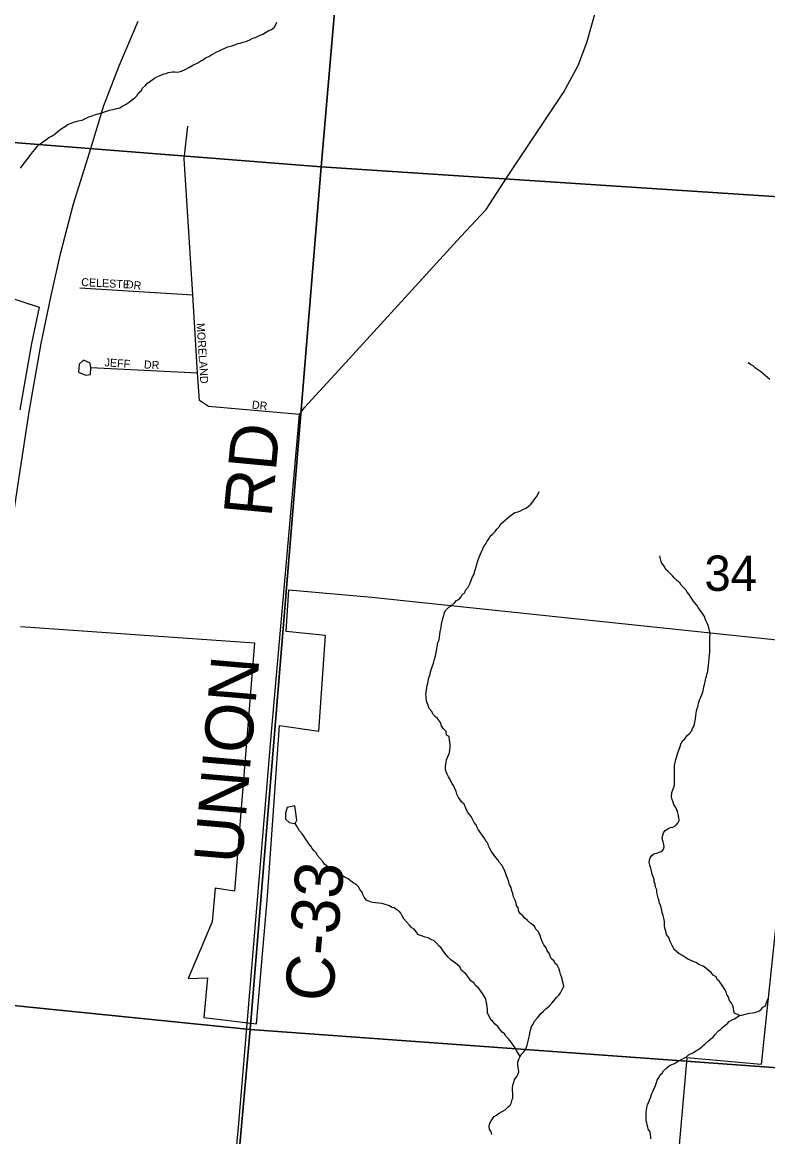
# Model space of a CAD drawing. Extents: x 0 to 1064, y 0 to 440.
# Drawn here: x 146.42 to 160.53, y 312.91 to 334.01 of the extents above; entities that cross this region are included whole.
import ezdxf

# ---------------------------------------------------------------- set-up
doc = ezdxf.new("R2010")
doc.units = 0
for name, color, linetype in [('GM_X_City_Street', 7, 'Continuous'), ('GM_X_Corporation', 7, 'Continuous'), ('GM_X_County_Road', 7, 'Continuous'), ('GM_X_County_Road_Text', 7, 'Continuous'), ('GM_X_Interstate_Route', 7, 'Continuous'), ('GM_X_Minor_Lake', 7, 'Continuous'), ('GM_X_Minor_River', 7, 'Continuous'), ('GM_X_Section', 7, 'Continuous'), ('GM_X_Section_Text', 7, 'Continuous'), ('GM_X_Township_Subdivision', 7, 'Continuous'), ('GM_X_Township_Subdivision_Text', 7, 'Continuous')]:
    doc.layers.add(name, color=color, linetype=linetype)

msp = doc.modelspace()

# ---------------------------------------------------------------- linework, layer by layer
at = {"layer": 'GM_X_City_Street'}
msp.add_lwpolyline([(149.848, 305.896), (150.046, 308.049), (150.51, 313.088), (150.681, 315.123)], dxfattribs=at)
at = {"layer": 'GM_X_Corporation'}
for points in [[(145.749, 328.94), (146.737, 328.619), (146.594, 327.931), (146.374, 326.674)], [(146.385, 322.571), (150.815, 322.263), (150.436, 317.558), (150.067, 317.614), (150.01, 316.974), (149.556, 315.903), (149.922, 315.916), (149.857, 315.167), (150.849, 315.045), (151.061, 317.463), (151.287, 320.694), (152.031, 320.589), (152.158, 322.399), (151.411, 322.478), (151.465, 323.261), (153.035, 323.123), (161.245, 322.26), (160.405, 314.276), (158.998, 314.399), (158.3, 306.425)]]:
    msp.add_lwpolyline(points, dxfattribs=at)
at = {"layer": 'GM_X_County_Road'}
msp.add_lwpolyline([(150.681, 315.123), (151.142, 320.636), (151.663, 326.582), (151.758, 326.719), (152.541, 327.568), (154.72, 329.953), (155.202, 330.469), (155.602, 331.09), (156.66, 332.684), (156.941, 333.194), (157.104, 333.627), (157.771, 336.003), (158.342, 338.017), (158.349, 338.041), (158.504, 339.014)], dxfattribs=at)
at = {"layer": 'GM_X_Interstate_Route'}
msp.add_lwpolyline([(145.428, 318.376), (145.511, 319.14), (145.664, 320.375), (145.837, 321.651), (146.023, 323.031), (146.203, 324.344), (146.359, 325.397), (146.555, 326.674), (146.776, 327.931), (146.958, 328.808), (147.14, 329.629), (147.39, 330.577), (147.689, 331.542), (147.963, 332.434), (148.252, 333.187), (148.61, 334.035)], dxfattribs=at)
at = {"layer": 'GM_X_Minor_Lake'}
for points in [[(151.592, 319.086), (151.58, 319.175), (151.433, 319.142), (151.401, 319.033), (151.398, 318.924), (151.47, 318.856), (151.585, 318.841)], [(151.585, 318.841), (151.616, 318.901), (151.592, 319.086)]]:
    msp.add_lwpolyline(points, dxfattribs=at)
at = {"layer": 'GM_X_Minor_River'}
for points in [[(148.924, 332.952), (148.967, 332.976), (149.029, 333.005), (149.096, 333.034), (149.139, 333.045), (149.182, 333.062), (149.261, 333.073), (149.309, 333.072), (149.358, 333.07), (149.431, 333.087), (149.499, 333.116), (149.585, 333.163), (149.646, 333.198), (149.701, 333.227), (149.744, 333.244), (149.799, 333.28), (149.842, 333.303), (149.886, 333.339), (149.947, 333.362), (149.99, 333.391), (150.045, 333.42), (150.088, 333.444), (150.144, 333.473), (150.186, 333.49), (150.242, 333.513), (150.309, 333.548), (150.382, 333.565), (150.443, 333.588), (150.499, 333.611), (150.541, 333.616), (150.602, 333.633), (150.651, 333.65), (150.725, 333.679), (150.768, 333.702), (150.81, 333.72), (150.859, 333.737), (150.921, 333.766), (150.97, 333.789), (151.025, 333.818), (151.086, 333.854), (151.136, 333.877), (151.185, 333.912), (151.216, 333.972), (151.236, 334.014)], [(146.387, 331.251), (146.437, 331.316), (146.481, 331.376), (146.531, 331.436), (146.581, 331.508), (146.618, 331.556), (146.656, 331.603), (146.699, 331.657), (146.755, 331.711), (146.81, 331.746), (146.86, 331.781), (146.922, 331.829), (146.983, 331.864), (147.038, 331.899), (147.094, 331.946), (147.156, 331.994), (147.236, 332.047), (147.285, 332.082), (147.328, 332.093), (147.389, 332.122), (147.438, 332.133), (147.481, 332.145), (147.554, 332.161), (147.627, 332.196), (147.677, 332.219), (147.725, 332.237), (147.787, 332.26), (147.854, 332.276), (147.927, 332.299), (147.994, 332.322), (148.068, 332.345), (148.141, 332.361), (148.202, 332.378), (148.263, 332.395), (148.324, 332.43), (148.386, 332.459), (148.441, 332.501), (148.491, 332.542), (148.54, 332.578), (148.59, 332.625), (148.615, 332.667), (148.677, 332.721), (148.696, 332.763), (148.752, 332.816), (148.789, 332.858), (148.832, 332.893), (148.875, 332.923), (148.924, 332.952)], [(160.568, 327.247), (160.526, 327.284), (160.479, 327.322), (160.437, 327.359), (160.395, 327.397), (160.353, 327.422), (160.299, 327.459), (160.252, 327.503), (160.204, 327.534), (160.156, 327.56)], [(154.939, 323.509), (154.971, 323.563), (154.984, 323.624), (155.01, 323.696), (155.024, 323.751), (155.043, 323.811), (155.069, 323.883), (155.088, 323.926), (155.108, 323.986), (155.133, 324.04), (155.158, 324.082), (155.196, 324.136), (155.215, 324.184), (155.253, 324.238), (155.278, 324.28), (155.327, 324.322), (155.371, 324.369), (155.402, 324.411), (155.452, 324.465), (155.471, 324.507), (155.514, 324.548), (155.564, 324.59), (155.607, 324.625), (155.65, 324.661), (155.7, 324.696), (155.743, 324.726), (155.798, 324.743), (155.847, 324.76), (155.896, 324.783), (155.957, 324.812), (156, 324.848), (156.044, 324.889), (156.081, 324.931), (156.119, 324.985), (156.15, 325.027), (156.175, 325.069), (156.201, 325.129)], [(158.791, 320.052), (158.817, 320.131), (158.83, 320.179), (158.843, 320.227), (158.869, 320.3), (158.882, 320.342), (158.908, 320.396), (158.957, 320.444), (159.001, 320.503), (159.044, 320.539), (159.094, 320.593), (159.107, 320.635), (159.138, 320.689), (159.152, 320.755), (159.16, 320.822), (159.167, 320.883), (159.174, 320.925), (159.181, 320.974), (159.194, 321.016), (159.213, 321.064), (159.221, 321.119), (159.246, 321.191), (159.266, 321.245), (159.292, 321.312), (159.305, 321.354), (159.318, 321.427), (159.331, 321.469), (159.345, 321.523), (159.358, 321.59), (159.371, 321.632), (159.385, 321.68), (159.392, 321.723), (159.399, 321.783), (159.406, 321.838), (159.413, 321.886), (159.421, 321.977), (159.428, 322.02), (159.43, 322.087), (159.431, 322.129), (159.433, 322.22), (159.434, 322.293), (159.436, 322.366), (159.437, 322.433), (159.427, 322.494), (159.416, 322.543), (159.404, 322.586), (159.381, 322.635), (159.352, 322.696), (159.329, 322.757), (159.294, 322.813), (159.253, 322.881), (159.212, 322.93), (159.188, 322.973), (159.141, 323.023), (159.111, 323.066), (159.076, 323.122), (159.041, 323.177), (159.005, 323.22), (158.976, 323.264), (158.935, 323.307), (158.893, 323.35), (158.864, 323.394), (158.804, 323.45), (158.762, 323.487), (158.727, 323.53), (158.685, 323.574), (158.644, 323.611), (158.602, 323.649), (158.579, 323.692), (158.549, 323.735), (158.52, 323.778), (158.497, 323.851), (158.486, 323.906)], [(155.541, 317.965), (155.494, 318.051), (155.447, 318.107), (155.417, 318.15), (155.382, 318.193), (155.353, 318.236), (155.305, 318.298), (155.27, 318.366), (155.241, 318.415), (155.23, 318.464), (155.195, 318.507), (155.171, 318.55), (155.142, 318.594), (155.112, 318.637), (155.077, 318.68), (155.048, 318.723), (155.03, 318.766), (155.007, 318.815), (154.972, 318.859), (154.948, 318.908), (154.913, 318.969), (154.884, 319.012), (154.849, 319.062), (154.814, 319.129), (154.785, 319.203), (154.737, 319.241), (154.708, 319.29), (154.678, 319.333), (154.643, 319.395), (154.632, 319.443), (154.598, 319.517), (154.58, 319.56), (154.551, 319.603), (154.522, 319.659), (154.487, 319.72), (154.458, 319.775), (154.44, 319.818), (154.429, 319.873), (154.43, 319.922), (154.444, 319.995), (154.451, 320.043), (154.483, 320.121), (154.503, 320.176), (154.51, 320.236), (154.517, 320.285), (154.518, 320.333), (154.513, 320.376), (154.502, 320.425), (154.497, 320.486), (154.449, 320.511), (154.439, 320.578), (154.391, 320.634), (154.356, 320.689), (154.333, 320.751), (154.28, 320.825), (154.232, 320.862), (154.197, 320.906), (154.168, 320.961), (154.12, 321.017), (154.092, 321.09), (154.069, 321.158), (154.065, 321.237), (154.06, 321.286), (154.067, 321.358), (154.074, 321.413), (154.082, 321.461), (154.101, 321.522), (154.108, 321.576), (154.141, 321.667), (154.148, 321.709), (154.18, 321.806), (154.2, 321.878), (154.22, 321.951), (154.239, 322.017), (154.253, 322.078), (154.266, 322.144), (154.28, 322.223), (154.287, 322.265), (154.307, 322.32), (154.314, 322.368), (154.321, 322.417), (154.328, 322.477), (154.348, 322.55), (154.356, 322.616), (154.376, 322.719), (154.396, 322.78), (154.409, 322.834), (154.434, 322.882), (154.49, 322.936), (154.539, 322.959), (154.601, 323.018), (154.638, 323.06), (154.688, 323.089), (154.725, 323.131), (154.75, 323.179), (154.793, 323.209), (154.807, 323.257), (154.856, 323.317), (154.888, 323.377), (154.907, 323.431), (154.939, 323.509)], [(159.996, 315.2), (159.9, 315.25), (159.889, 315.293), (159.878, 315.342), (159.866, 315.385), (159.843, 315.434), (159.808, 315.489), (159.785, 315.551), (159.756, 315.6), (159.739, 315.649), (159.715, 315.692), (159.674, 315.766), (159.616, 315.846), (159.574, 315.883), (159.551, 315.933), (159.497, 315.964), (159.461, 316.014), (159.408, 316.057), (159.36, 316.101), (159.306, 316.138), (159.24, 316.164), (159.168, 316.208), (159.12, 316.228), (159.078, 316.247), (159.03, 316.266), (158.958, 316.31), (158.904, 316.348), (158.844, 316.38), (158.767, 316.448), (158.72, 316.528), (158.679, 316.602), (158.657, 316.681), (158.615, 316.737), (158.598, 316.798), (158.582, 316.859), (158.577, 316.908), (158.572, 316.975), (158.567, 317.018), (158.55, 317.097), (158.533, 317.152), (158.522, 317.195), (158.511, 317.238), (158.506, 317.28), (158.482, 317.323), (158.466, 317.391), (158.455, 317.433), (158.443, 317.482), (158.432, 317.531), (158.427, 317.58), (158.404, 317.635), (158.399, 317.69), (158.382, 317.733), (158.377, 317.776), (158.36, 317.831), (158.343, 317.88), (158.326, 317.941), (158.315, 317.996), (158.298, 318.051), (158.287, 318.1), (158.294, 318.142), (158.301, 318.191), (158.332, 318.232), (158.375, 318.262), (158.43, 318.279), (158.479, 318.296), (158.528, 318.313), (158.554, 318.355), (158.567, 318.398), (158.561, 318.44), (158.55, 318.489), (158.539, 318.532), (158.528, 318.575), (158.541, 318.617), (158.554, 318.659), (158.585, 318.707), (158.635, 318.736), (158.69, 318.76), (158.732, 318.771), (158.788, 318.8), (158.825, 318.842), (158.851, 318.896), (158.846, 318.945), (158.841, 318.993), (158.818, 319.067), (158.795, 319.128), (158.754, 319.196), (158.737, 319.245), (158.72, 319.294), (158.709, 319.343), (158.716, 319.428), (158.73, 319.476), (158.749, 319.53), (158.762, 319.573), (158.763, 319.615), (158.764, 319.658), (158.765, 319.718), (158.761, 319.797), (158.762, 319.864), (158.764, 319.937), (158.777, 319.998), (158.791, 320.052)], [(151.637, 318.755), (151.608, 318.804), (151.585, 318.841)], [(155.84, 314.427), (155.776, 314.538), (155.747, 314.593), (155.711, 314.642), (155.676, 314.692), (155.617, 314.766), (155.569, 314.809), (155.546, 314.853), (155.504, 314.884), (155.469, 314.927), (155.422, 314.995), (155.368, 315.039), (155.326, 315.088), (155.285, 315.12), (155.267, 315.163), (155.244, 315.206), (155.227, 315.255), (155.222, 315.315), (155.217, 315.358), (155.212, 315.419), (155.201, 315.462), (155.19, 315.517), (155.161, 315.566), (155.132, 315.621), (155.096, 315.665), (155.055, 315.726), (154.995, 315.77), (154.972, 315.813), (154.906, 315.857), (154.871, 315.913), (154.812, 315.993), (154.735, 316.055), (154.7, 316.123), (154.616, 316.192), (154.533, 316.26), (154.479, 316.31), (154.444, 316.354), (154.396, 316.409), (154.349, 316.483), (154.308, 316.515), (154.26, 316.57), (154.213, 316.614), (154.159, 316.645), (154.099, 316.671), (154.044, 316.684), (153.996, 316.704), (153.954, 316.717), (153.906, 316.736), (153.882, 316.779), (153.835, 316.835), (153.793, 316.86), (153.746, 316.916), (153.693, 316.978), (153.639, 317.034), (153.61, 317.089), (153.581, 317.138), (153.551, 317.181), (153.509, 317.207), (153.456, 317.244), (153.413, 317.251), (153.371, 317.277), (153.329, 317.29), (153.287, 317.303), (153.233, 317.322), (153.16, 317.33), (153.106, 317.337), (153.051, 317.344), (153.003, 317.357), (152.937, 317.389), (152.889, 317.445), (152.866, 317.494), (152.849, 317.537), (152.808, 317.587), (152.79, 317.636), (152.749, 317.673), (152.695, 317.711), (152.629, 317.755), (152.588, 317.792), (152.545, 317.811), (152.48, 317.849), (152.438, 317.874), (152.389, 317.894), (152.348, 317.925), (152.282, 317.969), (152.234, 318), (152.18, 318.038), (152.138, 318.069), (152.109, 318.118), (152.05, 318.18), (152.002, 318.236), (151.985, 318.279), (151.944, 318.323), (151.908, 318.366), (151.879, 318.409), (151.843, 318.452), (151.808, 318.502), (151.779, 318.551), (151.749, 318.6), (151.714, 318.644), (151.667, 318.699), (151.637, 318.755)], [(155.304, 312.949), (155.293, 312.998), (155.264, 313.053), (155.253, 313.108), (155.266, 313.163), (155.291, 313.205), (155.317, 313.247), (155.348, 313.289), (155.397, 313.318), (155.446, 313.353), (155.502, 313.383), (155.557, 313.418), (155.613, 313.471), (155.656, 313.507), (155.681, 313.555), (155.688, 313.597), (155.701, 313.64), (155.702, 313.682), (155.704, 313.737), (155.698, 313.779), (155.7, 313.828), (155.707, 313.883), (155.72, 313.937), (155.733, 313.991), (155.777, 314.045), (155.796, 314.087), (155.815, 314.136), (155.81, 314.178), (155.805, 314.221), (155.8, 314.276), (155.801, 314.318), (155.815, 314.373), (155.84, 314.427), (155.877, 314.475), (155.915, 314.516), (155.946, 314.558), (155.965, 314.6), (155.978, 314.643), (155.992, 314.715), (156.005, 314.776), (156.019, 314.824), (156.026, 314.866), (156.039, 314.927), (156.059, 314.993), (156.09, 315.041), (156.116, 315.095), (156.165, 315.155), (156.203, 315.197), (156.234, 315.239), (156.284, 315.286), (156.327, 315.328), (156.389, 315.381), (156.445, 315.435), (156.482, 315.483), (156.538, 315.548), (156.575, 315.59), (156.607, 315.632), (156.638, 315.698), (156.67, 315.752), (156.659, 315.813), (156.642, 315.856), (156.637, 315.899), (156.608, 315.984), (156.591, 316.039), (156.58, 316.082), (156.545, 316.156), (156.504, 316.187), (156.486, 316.23), (156.439, 316.274), (156.409, 316.329), (156.392, 316.384), (156.357, 316.427), (156.334, 316.483), (156.293, 316.544), (156.264, 316.594), (156.241, 316.655), (156.218, 316.734), (156.183, 316.796), (156.141, 316.839), (156.112, 316.895), (156.065, 316.932), (156.023, 316.958), (155.981, 317.001), (155.933, 317.045), (155.892, 317.088), (155.85, 317.131), (155.815, 317.175), (155.804, 317.242), (155.775, 317.285), (155.764, 317.328), (155.747, 317.389), (155.718, 317.45), (155.701, 317.512), (155.684, 317.561), (155.673, 317.628), (155.644, 317.677), (155.621, 317.756), (155.604, 317.805), (155.587, 317.848), (155.564, 317.904), (155.541, 317.965)], [(158.319, 312.865), (158.313, 312.908), (158.308, 312.945), (158.303, 312.999), (158.268, 313.049), (158.257, 313.086), (158.246, 313.134), (158.24, 313.171), (158.229, 313.208), (158.23, 313.25), (158.225, 313.299), (158.226, 313.335), (158.226, 313.372), (158.233, 313.408), (158.241, 313.463), (158.254, 313.511), (158.273, 313.553), (158.292, 313.601), (158.311, 313.644), (158.324, 313.686), (158.337, 313.728), (158.363, 313.776), (158.382, 313.818), (158.407, 313.879), (158.414, 313.915), (158.434, 313.975), (158.472, 314.035), (158.491, 314.077), (158.528, 314.113), (158.553, 314.155), (158.621, 314.214), (158.671, 314.256), (158.713, 314.273), (158.762, 314.296), (158.799, 314.32), (158.843, 314.349), (158.91, 314.378), (158.953, 314.402), (158.99, 314.419), (159.027, 314.455), (159.125, 314.501), (159.168, 314.531), (159.205, 314.554), (159.273, 314.601), (159.304, 314.637), (159.347, 314.667), (159.409, 314.726), (159.452, 314.762), (159.495, 314.791), (159.527, 314.839), (159.595, 314.91), (159.632, 314.94), (159.682, 314.981), (159.725, 315.017), (159.762, 315.047), (159.799, 315.088), (159.855, 315.118), (159.898, 315.141), (159.941, 315.17), (159.996, 315.2), (160.039, 315.211), (160.106, 315.228), (160.155, 315.239), (160.191, 315.244), (160.24, 315.255), (160.276, 315.26), (160.325, 315.271), (160.368, 315.289), (160.405, 315.318), (160.436, 315.36), (160.479, 315.377), (160.492, 315.414), (160.511, 315.462), (160.537, 315.522)]]:
    msp.add_lwpolyline(points, dxfattribs=at)
at = {"layer": 'GM_X_Section'}
for points in [[(137.209, 349.195), (153.477, 347.535), (152.078, 331.274), (135.619, 332.573)], [(153.477, 347.535), (170.322, 346.561), (168.83, 330.174), (152.078, 331.274)], [(135.619, 332.573), (152.078, 331.274), (150.732, 314.939), (134.115, 316.623)], [(152.078, 331.274), (168.83, 330.174), (167.318, 313.734), (150.732, 314.939)], [(134.115, 316.623), (150.732, 314.939), (149.277, 298.69), (132.916, 300.819)], [(150.732, 314.939), (167.318, 313.734), (165.843, 297.356), (149.277, 298.69)]]:
    msp.add_lwpolyline(points, close=True, dxfattribs=at)
at = {"layer": 'GM_X_Township_Subdivision'}
for points in [[(151.663, 326.582), (149.943, 326.737), (149.77, 326.851), (149.737, 327.376), (149.644, 328.851), (149.482, 331.427), (149.553, 332.045)], [(147.508, 328.982), (149.644, 328.851)], [(147.715, 327.476), (147.705, 327.555), (147.579, 327.613), (147.496, 327.536), (147.482, 327.385), (147.62, 327.327), (147.708, 327.342), (147.715, 327.473), (149.737, 327.376)]]:
    msp.add_lwpolyline(points, dxfattribs=at)

# ---------------------------------------------------------------- texts
at = {"layer": 'GM_X_County_Road_Text'}
for s, rotation, p in [('RD', 84.5821, (151.134, 324.623)), ('UNION', 85.0941, (150.573, 318.058)), ('C-33', 85.1793, (152.29, 315.443))]:
    msp.add_text(s, height=0.9091, rotation=rotation, dxfattribs=at).set_placement(p)
at = {"layer": 'GM_X_Section_Text'}
msp.add_text('34', height=0.6697, rotation=0, dxfattribs=at).set_placement((159.33, 323.244))
at = {"layer": 'GM_X_Township_Subdivision_Text'}
for s, rotation, p in [('CELESTE', 357.0907, (147.531, 329.018)), ('DR', 353.982, (148.373, 328.978)), ('MORELAND', 273.6222, (149.718, 328.311)), ('JEFF', 356.0494, (147.972, 327.498)), ('DR', 356.989, (148.718, 327.458)), ('DR', 353.9946, (150.759, 326.698))]:
    msp.add_text(s, height=0.1515, rotation=rotation, dxfattribs=at).set_placement(p)

doc.saveas('drawing.dxf')
